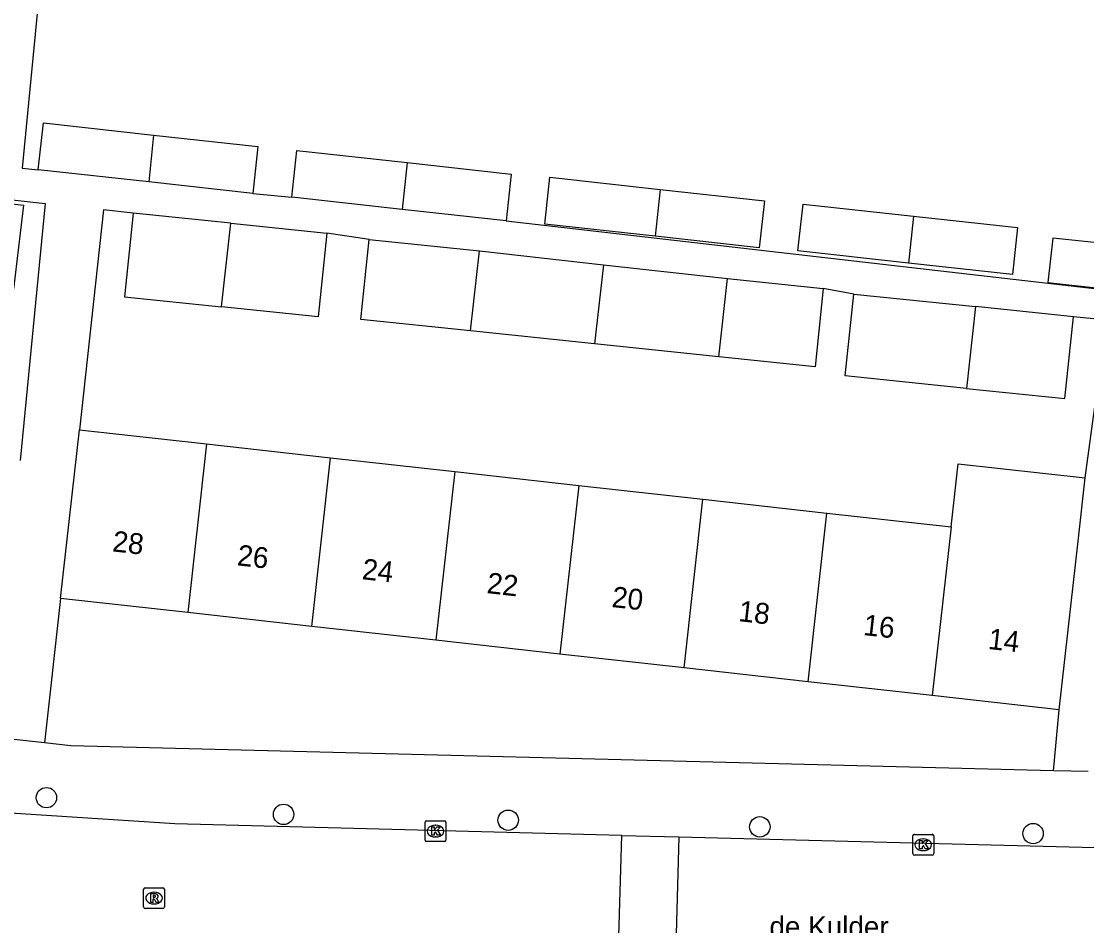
# Model space of a CAD drawing. Extents: x 162026 to 163499, y 387297 to 388169.
# Drawn here: x 162750.4 to 162801.6, y 387928.6 to 387972 of the extents above; entities that cross this region are included whole.
import ezdxf

# ---------------------------------------------------------------- set-up
doc = ezdxf.new("R2010")
doc.units = 0
for name, color, linetype in [('IMGEO_Boom', 7, 'Continuous'), ('IMGEO_Kolk', 7, 'Continuous'), ('IMGEO_Openbare_ruimte_label', 7, 'Continuous'), ('IMGEO_Pand', 7, 'Continuous'), ('IMGEO_Pand_nummerreeks', 7, 'Continuous'), ('IMGEO_Rijbaan_lokaal_open', 7, 'Continuous'), ('IMGEO_Rioolput', 7, 'Continuous'), ('IMGEO_Voetpad_open', 7, 'Continuous')]:
    doc.layers.add(name, color=color, linetype=linetype)

msp = doc.modelspace()

# ---------------------------------------------------------------- linework, layer by layer
at = {"layer": 'IMGEO_Boom'}
for centre in [(162751.648, 387934.74), (162763.031, 387933.939), (162773.809, 387933.659), (162785.888, 387933.341), (162799.002, 387933.018)]:
    msp.add_circle(centre, 0.489, dxfattribs=at)
at = {"layer": 'IMGEO_Kolk'}
for p, q in [((162769.821, 387932.708), (162769.821, 387933.56)), ((162769.896, 387933.634), (162770.748, 387933.634)), ((162770.309, 387933.414), (162770.334, 387933.414)), ((162770.822, 387933.56), (162770.822, 387932.708)), ((162770.332, 387932.854), (162770.307, 387932.854)), ((162793.23, 387932.055), (162793.23, 387932.907)), ((162793.305, 387932.981), (162794.157, 387932.981)), ((162794.231, 387932.907), (162794.231, 387932.055)), ((162770.748, 387932.634), (162769.896, 387932.634)), ((162793.718, 387932.761), (162793.743, 387932.761)), ((162794.157, 387931.981), (162793.305, 387931.981)), ((162793.741, 387932.201), (162793.716, 387932.201))]:
    msp.add_line(p, q, dxfattribs=at)
for points in [[(162769.821, 387932.708), (162769.821, 387933.56)], [(162769.896, 387933.634), (162770.748, 387933.634)], [(162770.822, 387933.56), (162770.822, 387932.708)], [(162770.142, 387933.334), (162770.265, 387933.334), (162770.265, 387933.183), (162770.395, 387933.334), (162770.559, 387933.334), (162770.413, 387933.183), (162770.566, 387932.934), (162770.414, 387932.934), (162770.329, 387933.098), (162770.265, 387933.031), (162770.265, 387932.934), (162770.142, 387932.934), (162770.142, 387933.334)], [(162793.23, 387932.055), (162793.23, 387932.907)], [(162793.305, 387932.981), (162794.157, 387932.981)], [(162794.231, 387932.907), (162794.231, 387932.055)], [(162770.748, 387932.634), (162769.896, 387932.634)], [(162793.551, 387932.681), (162793.674, 387932.681), (162793.674, 387932.53), (162793.804, 387932.681), (162793.968, 387932.681), (162793.822, 387932.53), (162793.975, 387932.281), (162793.823, 387932.281), (162793.738, 387932.445), (162793.674, 387932.378), (162793.674, 387932.281), (162793.551, 387932.281), (162793.551, 387932.681)], [(162794.157, 387931.981), (162793.305, 387931.981)]]:
    msp.add_lwpolyline(points, dxfattribs=at)
for centre, start, end in [((162769.898, 387933.558), 91.552, 178.448), ((162769.898, 387933.558), 91.552, 178.448), ((162770.746, 387933.558), 1.552, 88.448), ((162770.746, 387933.558), 1.552, 88.448), ((162793.307, 387932.905), 91.552, 178.448), ((162793.307, 387932.905), 91.552, 178.448), ((162794.155, 387932.905), 1.552, 88.448), ((162794.155, 387932.905), 1.552, 88.448), ((162769.898, 387932.71), 181.552, 268.448), ((162769.898, 387932.71), 181.552, 268.448), ((162770.746, 387932.71), 271.552, 358.448), ((162770.746, 387932.71), 271.552, 358.448), ((162793.307, 387932.057), 181.552, 268.448), ((162793.307, 387932.057), 181.552, 268.448), ((162794.155, 387932.057), 271.552, 358.448), ((162794.155, 387932.057), 271.552, 358.448)]:
    msp.add_arc(centre, 0.0765, start, end, dxfattribs=at)
for centre, major_axis, ratio, start_param, end_param in [((162770.308, 387933.134), (-0.387, 0.002), 0.722429, 4.712389, 7.853982), ((162770.333, 387933.134), (-0.39, 0.002), 0.717154, 1.570796, 4.712389), ((162793.717, 387932.481), (-0.387, 0.002), 0.722429, 4.712389, 7.853982), ((162793.742, 387932.481), (-0.39, 0.002), 0.717154, 1.570796, 4.712389)]:
    msp.add_ellipse(centre, major_axis=major_axis, ratio=ratio, start_param=start_param, end_param=end_param, dxfattribs=at)
at = {"layer": 'IMGEO_Pand'}
for points in [[(162751.256, 387964.872), (162751.503, 387967.118), (162756.794, 387966.535)], [(162756.794, 387966.535), (162756.556, 387964.287)], [(162756.794, 387966.535), (162761.794, 387965.984), (162761.547, 387963.737)], [(162763.418, 387963.554), (162763.665, 387965.8), (162768.954, 387965.217)], [(162768.954, 387965.217), (162768.715, 387962.97)], [(162768.954, 387965.217), (162773.956, 387964.666), (162773.709, 387962.419)], [(162756.556, 387964.287), (162751.256, 387964.872)], [(162761.547, 387963.737), (162756.556, 387964.287)], [(162780.865, 387961.683), (162775.568, 387962.267), (162775.815, 387964.513), (162781.104, 387963.93)], [(162745.597, 387963.764), (162750.552, 387963.164), (162750.065, 387959.135), (162745.155, 387959.729)], [(162768.715, 387962.97), (162763.418, 387963.554)], [(162781.104, 387963.93), (162786.106, 387963.379), (162785.859, 387961.132), (162780.865, 387961.683)], [(162781.104, 387963.93), (162780.865, 387961.683)], [(162793.017, 387960.395), (162787.718, 387960.98), (162787.965, 387963.226), (162793.256, 387962.643)], [(162755.815, 387962.79), (162755.398, 387958.777), (162760.043, 387958.294)], [(162760.49, 387962.304), (162755.815, 387962.79)], [(162773.709, 387962.419), (162768.715, 387962.97)], [(162793.256, 387962.643), (162798.256, 387962.092), (162798.009, 387959.845), (162793.017, 387960.395)], [(162793.256, 387962.643), (162793.017, 387960.395)], [(162760.043, 387958.294), (162760.49, 387962.304)], [(162760.49, 387962.304), (162765.106, 387961.824)], [(162765.106, 387961.824), (162764.688, 387957.811), (162760.043, 387958.294)], [(162771.999, 387957.139), (162766.742, 387957.685), (162767.142, 387961.525)], [(162767.142, 387961.525), (162772.427, 387960.975)], [(162799.712, 387959.455), (162802.312, 387959.169), (162802.547, 387961.308), (162799.947, 387961.594), (162799.712, 387959.455)], [(162771.999, 387957.139), (162772.427, 387960.975)], [(162772.427, 387960.975), (162778.382, 387960.312)], [(162778.382, 387960.312), (162777.959, 387956.52)], [(162778.382, 387960.312), (162784.336, 387959.648)], [(162783.918, 387955.901), (162784.336, 387959.648)], [(162784.336, 387959.648), (162788.927, 387959.171)], [(162788.927, 387959.171), (162788.536, 387955.421), (162783.918, 387955.901)], [(162795.806, 387954.376), (162789.988, 387954.977), (162790.395, 387958.908)], [(162790.395, 387958.908), (162796.244, 387958.304)], [(162796.244, 387958.304), (162795.806, 387954.376)], [(162800.937, 387957.819), (162796.244, 387958.304)], [(162795.806, 387954.376), (162800.531, 387953.888), (162800.937, 387957.819)], [(162777.959, 387956.52), (162771.999, 387957.139)], [(162783.918, 387955.901), (162777.959, 387956.52)], [(162752.325, 387944.298), (162752.879, 387949.268), (162753.227, 387952.394)], [(162753.227, 387952.394), (162759.333, 387951.714)], [(162759.333, 387951.714), (162758.429, 387943.618)], [(162759.333, 387951.714), (162765.288, 387951.051)], [(162764.384, 387942.955), (162765.288, 387951.051)], [(162765.288, 387951.051), (162771.244, 387950.388)], [(162795.064, 387947.735), (162795.402, 387950.764), (162801.501, 387950.085)], [(162771.244, 387950.388), (162770.339, 387942.292)], [(162771.244, 387950.388), (162777.199, 387949.725)], [(162777.199, 387949.725), (162776.295, 387941.629)], [(162777.199, 387949.725), (162783.154, 387949.061)], [(162800.262, 387938.96), (162800.816, 387943.93), (162801.164, 387947.056), (162801.501, 387950.085)], [(162782.25, 387940.966), (162783.154, 387949.061)], [(162783.154, 387949.061), (162789.109, 387948.398)], [(162788.205, 387940.303), (162789.109, 387948.398)], [(162789.109, 387948.398), (162795.064, 387947.735)], [(162795.064, 387947.735), (162794.16, 387939.639)], [(162758.429, 387943.618), (162752.325, 387944.298)], [(162764.384, 387942.955), (162758.429, 387943.618)], [(162770.339, 387942.292), (162764.384, 387942.955)], [(162776.295, 387941.629), (162770.339, 387942.292)], [(162782.25, 387940.966), (162776.295, 387941.629)], [(162788.205, 387940.303), (162782.25, 387940.966)], [(162794.16, 387939.639), (162788.205, 387940.303)], [(162800.262, 387938.96), (162794.16, 387939.639)]]:
    msp.add_lwpolyline(points, dxfattribs=at)
at = {"layer": 'IMGEO_Rijbaan_lokaal_open'}
for points in [[(162779.258, 387932.931), (162757.807, 387933.481), (162748.181, 387934.106), (162703.67, 387938.989), (162702.555, 387939.115)], [(162779.06, 387925.943), (162779.258, 387932.931)], [(162779.258, 387932.931), (162782.007, 387932.861)], [(162782.007, 387932.861), (162781.809, 387925.865)], [(162782.007, 387932.861), (162801.986, 387932.348), (162805.944, 387932.247), (162819.724, 387931.849), (162826.542, 387931.671)]]:
    msp.add_lwpolyline(points, dxfattribs=at)
at = {"layer": 'IMGEO_Rioolput'}
for p, q in [((162756.311, 387929.495), (162756.311, 387930.347)), ((162756.386, 387930.421), (162757.238, 387930.421)), ((162757.312, 387930.347), (162757.312, 387929.495)), ((162756.799, 387930.201), (162756.824, 387930.201)), ((162757.238, 387929.421), (162756.386, 387929.421)), ((162756.822, 387929.641), (162756.797, 387929.641))]:
    msp.add_line(p, q, dxfattribs=at)
for points in [[(162756.311, 387929.495), (162756.311, 387930.347)], [(162756.386, 387930.421), (162757.238, 387930.421)], [(162757.312, 387930.347), (162757.312, 387929.495)], [(162756.9, 387930.119), (162756.648, 387930.121), (162756.648, 387929.721)], [(162756.648, 387929.721), (162756.772, 387929.721), (162756.772, 387929.883), (162756.783, 387929.883)], [(162756.826, 387930.04), (162756.772, 387930.04), (162756.772, 387929.959)], [(162756.772, 387929.959), (162756.824, 387929.959)], [(162756.83, 387929.854), (162756.901, 387929.721), (162757.041, 387929.721), (162756.976, 387929.847)], [(162757.238, 387929.421), (162756.386, 387929.421)]]:
    msp.add_lwpolyline(points, dxfattribs=at)
for centre, radius, start, end in [((162756.388, 387930.345), 0.0765, 91.552, 178.448), ((162756.388, 387930.345), 0.0765, 91.552, 178.448), ((162757.236, 387930.345), 0.0765, 1.552, 88.448), ((162757.236, 387930.345), 0.0765, 1.552, 88.448), ((162756.782, 387929.83), 0.0533, 26.0293, 88.6989), ((162756.808, 387930.148), 0.19, 274.7715, 282.9687), ((162756.832, 387929.944), 0.0964, 77.0061, 93.1865), ((162756.846, 387930.001), 0.0378, 276.6634, 79.6772), ((162756.899, 387930.009), 0.109, 350.3612, 89.416), ((162756.897, 387930.009), 0.112, 277.5842, 350.9817), ((162756.881, 387929.794), 0.108, 29.5134, 73.7905), ((162756.388, 387929.497), 0.0765, 181.552, 268.448), ((162756.388, 387929.497), 0.0765, 181.552, 268.448), ((162757.236, 387929.497), 0.0765, 271.552, 358.448), ((162757.236, 387929.497), 0.0765, 271.552, 358.448)]:
    msp.add_arc(centre, radius, start, end, dxfattribs=at)
for centre, major_axis, ratio, start_param, end_param in [((162756.798, 387929.921), (-0.387, 0.002), 0.722429, 4.712389, 7.853982), ((162756.823, 387929.921), (-0.39, 0.002), 0.717154, 1.570796, 4.712389)]:
    msp.add_ellipse(centre, major_axis=major_axis, ratio=ratio, start_param=start_param, end_param=end_param, dxfattribs=at)
at = {"layer": 'IMGEO_Voetpad_open'}
for points in [[(162751.772, 387978.32), (162750.476, 387964.948), (162751.256, 387964.872)], [(162773.709, 387962.419), (162802.644, 387959.086), (162804.181, 387972.767)], [(162679.75, 387971.22), (162751.58, 387963.255), (162750.383, 387950.919)], [(162761.547, 387963.737), (162763.418, 387963.554)], [(162755.815, 387962.79), (162754.391, 387962.944), (162753.227, 387952.394)], [(162767.142, 387961.525), (162765.106, 387961.824)], [(162790.395, 387958.908), (162788.927, 387959.171)], [(162801.501, 387950.085), (162801.998, 387953.736), (162802.405, 387957.667), (162800.937, 387957.819)], [(162752.325, 387944.298), (162751.55, 387937.366)], [(162799.982, 387936.032), (162800.262, 387938.96)], [(162751.55, 387937.366), (162748.917, 387937.66)], [(162799.982, 387936.032), (162752.817, 387937.224), (162751.55, 387937.366)], [(162801.65, 387935.99), (162799.982, 387936.032)]]:
    msp.add_lwpolyline(points, dxfattribs=at)

# ---------------------------------------------------------------- texts
at = {"layer": 'IMGEO_Openbare_ruimte_label'}
msp.add_text('de Kulder', height=1, dxfattribs=at).set_placement((162786.347, 387928.047))
at = {"layer": 'IMGEO_Pand_nummerreeks'}
for s, rotation, p in [('28', 353.646, (162754.782, 387946.561)), ('26', 353.646, (162760.771, 387945.893)), ('24', 353.646, (162766.763, 387945.226)), ('22', 353.646, (162772.752, 387944.56)), ('20', 353.646, (162778.751, 387943.892)), ('18', 353.646, (162784.833, 387943.214)), ('16', 353.646, (162790.822, 387942.547)), ('14', 353.6459, (162796.813, 387941.879))]:
    msp.add_text(s, height=1, rotation=rotation, dxfattribs=at).set_placement(p)

doc.saveas('drawing.dxf')
